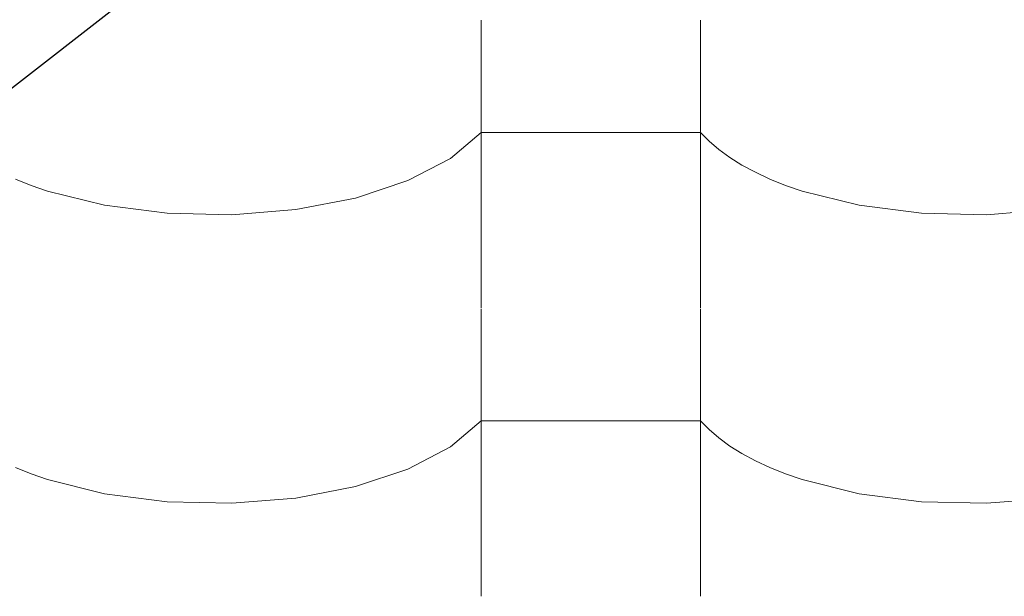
# Model space of a CAD drawing. Header units: millimetres. Extents: x -36478 to 31050, y -14815 to 11827.
# Tile 282 of 656: x -14688 to -14472, y 10428 to 10554. Entities that reach past the tile are written whole.
import ezdxf

# ---------------------------------------------------------------- set-up
doc = ezdxf.new("R2010")
doc.units = ezdxf.units.MM
doc.header["$MEASUREMENT"] = 0
doc.linetypes.add('Wipeout_Contour', pattern=[1000, 0, -1000])
doc.layers.add('Nové_Konstrukce - krov', color=7, linetype='Continuous')
doc.layers.add('Nové_Výplně - Povrchové', color=7, linetype='Continuous')

# ---------------------------------------------------------------- blocks, each defined once
blk = doc.blocks.new('*X13')
at = {"layer": 'Nové_Výplně - Povrchové', "color": 21, "linetype": 'Continuous', "lineweight": 20, "true_color": 0xffaaaa}
for p, q in [((-14586.72, 10554.38), (-14586.72, 10491.51)), ((-14538.69, 10554.38), (-14538.69, 10491.51)), ((-14593.39, 10524.16), (-14586.72, 10529.85)), ((-14562.71, 10529.85), (-14586.72, 10529.85)), ((-14538.69, 10529.85), (-14562.71, 10529.85)), ((-14538.69, 10529.85), (-14536.86, 10527.96)), ((-14536.86, 10527.96), (-14534.74, 10526.13)), ((-14534.74, 10526.13), (-14532.34, 10524.37)), ((-14602.7, 10519.3), (-14593.39, 10524.16)), ((-14532.34, 10524.37), (-14529.65, 10522.7)), ((-14529.65, 10522.7), (-14526.71, 10521.12)), ((-14688.53, 10519.64), (-14685.12, 10518.27)), ((-14614.18, 10515.5), (-14602.7, 10519.3)), ((-14526.71, 10521.12), (-14523.53, 10519.64)), ((-14523.53, 10519.64), (-14520.12, 10518.27)), ((-14685.12, 10518.27), (-14681.5, 10517.02)), ((-14681.5, 10517.02), (-14669.05, 10513.92)), ((-14520.12, 10518.27), (-14516.5, 10517.02)), ((-14516.5, 10517.02), (-14504.05, 10513.92)), ((-14627.24, 10512.98), (-14614.18, 10515.5)), ((-14669.05, 10513.92), (-14655.39, 10512.16)), ((-14641.21, 10511.84), (-14627.24, 10512.98)), ((-14504.05, 10513.92), (-14490.39, 10512.16)), ((-14476.21, 10511.84), (-14462.24, 10512.98)), ((-14655.39, 10512.16), (-14641.21, 10511.84)), ((-14490.39, 10512.16), (-14476.21, 10511.84)), ((-14586.72, 10491.28), (-14586.72, 10428.4)), ((-14538.69, 10491.28), (-14538.69, 10428.4)), ((-14593.39, 10461.06), (-14586.72, 10466.75)), ((-14562.71, 10466.75), (-14586.72, 10466.75)), ((-14538.69, 10466.75), (-14562.71, 10466.75)), ((-14538.69, 10466.75), (-14536.86, 10464.85)), ((-14536.86, 10464.85), (-14534.74, 10463.02)), ((-14602.7, 10456.19), (-14593.39, 10461.06)), ((-14534.74, 10463.02), (-14532.34, 10461.27)), ((-14532.34, 10461.27), (-14529.65, 10459.6)), ((-14529.65, 10459.6), (-14526.71, 10458.02)), ((-14526.71, 10458.02), (-14523.53, 10456.54)), ((-14688.53, 10456.54), (-14685.12, 10455.17)), ((-14685.12, 10455.17), (-14681.5, 10453.92)), ((-14614.18, 10452.4), (-14602.7, 10456.19)), ((-14523.53, 10456.54), (-14520.12, 10455.17)), ((-14520.12, 10455.17), (-14516.5, 10453.92)), ((-14681.5, 10453.92), (-14669.05, 10450.81)), ((-14516.5, 10453.92), (-14504.05, 10450.81)), ((-14669.05, 10450.81), (-14655.39, 10449.06)), ((-14627.24, 10449.87), (-14614.18, 10452.4)), ((-14504.05, 10450.81), (-14490.39, 10449.06)), ((-14655.39, 10449.06), (-14641.21, 10448.74)), ((-14641.21, 10448.74), (-14627.24, 10449.87)), ((-14490.39, 10449.06), (-14476.21, 10448.74)), ((-14476.21, 10448.74), (-14462.24, 10449.87))]:
    blk.add_line(p, q, dxfattribs=at)
blk = doc.blocks.new('výplň_6_1', base_point=(0, 0))
at = {"layer": 'Nové_Výplně - Povrchové', "color": 21, "linetype": 'Continuous', "lineweight": 20, "true_color": 0xffaaaa}
blk.add_blockref('*X13', (0, 0), dxfattribs=at)
blk = doc.blocks.new('*X451')
at = {"layer": 'Nové_Výplně - Povrchové', "color": 21, "linetype": 'Continuous', "lineweight": 20, "true_color": 0xffaaaa}
for p, q in [((-14759.84, 10531.15), (-14759.84, 10507.75)), ((-14773.55, 10520.49), (-14759.84, 10520.49)), ((-14755.05, 10511.48), (-14759.84, 10520.49))]:
    blk.add_line(p, q, dxfattribs=at)
blk = doc.blocks.new('výplň_225_1', base_point=(0, 0))
at = {"color": 254, "linetype": 'Wipeout_Contour', "lineweight": 0, "ltscale": 72460.52566}
blk.add_wipeout([(-14801.61, 10498.67), (-14790.45, 10483.94), (-14663.2, 10582.91), (-14674.36, 10597.64)], dxfattribs=at).dxf.layer = 'Nové_Výplně - Povrchové'
at = {"layer": 'Nové_Výplně - Povrchové', "color": 21, "linetype": 'Continuous', "lineweight": 20, "true_color": 0xffaaaa}
blk.add_blockref('*X451', (0, 0), dxfattribs=at)
blk = doc.blocks.new('*X453')
at = {"layer": 'Nové_Výplně - Povrchové', "color": 21, "linetype": 'Continuous', "lineweight": 20, "true_color": 0xffaaaa}
for p, q in [((-14712.45, 10544.6), (-14704.91, 10527.49)), ((-14744.15, 10507.96), (-14743.84, 10520.19)), ((-14743.74, 10520.27), (-14736.2, 10503.16)), ((-14722.83, 10520.49), (-14743.45, 10520.49)), ((-14713.91, 10520.49), (-14722.83, 10520.49)), ((-14747.57, 10497.24), (-14744.15, 10507.96)), ((-14753.02, 10490.07), (-14747.57, 10497.24)), ((-14762.89, 10483.32), (-14757, 10486.98)), ((-14774.01, 10480.83), (-14762.89, 10483.32)), ((-14789.15, 10482.22), (-14786.72, 10481.53)), ((-14786.72, 10481.53), (-14774.01, 10480.83))]:
    blk.add_line(p, q, dxfattribs=at)
blk = doc.blocks.new('výplň_226_1', base_point=(0, 0))
at = {"color": 254, "linetype": 'Wipeout_Contour', "lineweight": 0, "ltscale": 90518.027594}
blk.add_wipeout([(-14790.45, 10483.94), (-14788.85, 10481.82), (-14781.17, 10468.18), (-14654.2, 10566.93), (-14663.2, 10582.91)], dxfattribs=at).dxf.layer = 'Nové_Výplně - Povrchové'
at = {"layer": 'Nové_Výplně - Povrchové', "color": 21, "linetype": 'Continuous', "lineweight": 20, "true_color": 0xffaaaa}
blk.add_blockref('*X453', (0, 0), dxfattribs=at)
blk = doc.blocks.new('*X457')
at = {"layer": 'Nové_Výplně - Povrchové', "color": 21, "linetype": 'Continuous', "lineweight": 20, "true_color": 0xffaaaa}
for p, q in [((-14759.84, 10554.27), (-14759.84, 10531.15)), ((-14803.27, 10520.49), (-14783.86, 10520.49)), ((-14783.86, 10520.49), (-14773.55, 10520.49)), ((-14810.45, 10514.91), (-14811.83, 10512.29)), ((-14807.88, 10516.91), (-14807.88, 10505.31)), ((-14811.83, 10512.29), (-14812.98, 10510.44))]:
    blk.add_line(p, q, dxfattribs=at)
blk = doc.blocks.new('výplň_228_1', base_point=(0, 0))
at = {"color": 254, "linetype": 'Wipeout_Contour', "lineweight": 0, "ltscale": 90679.985931}
blk.add_wipeout([(-14814.38, 10511.85), (-14802.7, 10500.1), (-14801.61, 10498.67), (-14674.36, 10597.64), (-14687.33, 10610.67)], dxfattribs=at).dxf.layer = 'Nové_Výplně - Povrchové'
at = {"layer": 'Nové_Výplně - Povrchové', "color": 21, "linetype": 'Continuous', "lineweight": 20, "true_color": 0xffaaaa}
blk.add_blockref('*X457', (0, 0), dxfattribs=at)
blk = doc.blocks.new('*X463')
at = {"layer": 'Nové_Výplně - Povrchové', "color": 21, "linetype": 'Continuous', "lineweight": 20, "true_color": 0xffaaaa}
for p, q in [((-14754.54, 10580.52), (-14737.65, 10571.53)), ((-14785.83, 10556.18), (-14768.94, 10547.19)), ((-14805.15, 10531.9), (-14807.95, 10538.98)), ((-14803.04, 10520.67), (-14805.15, 10531.9))]:
    blk.add_line(p, q, dxfattribs=at)
blk = doc.blocks.new('výplň_231_1', base_point=(0, 0))
at = {"color": 254, "linetype": 'Wipeout_Contour', "lineweight": 0, "ltscale": 90774.545157}
blk.add_wipeout([(-14701.72, 10621.6), (-14828.08, 10523.33), (-14818.8, 10516.28), (-14814.38, 10511.85), (-14687.33, 10610.67)], dxfattribs=at).dxf.layer = 'Nové_Výplně - Povrchové'
at = {"layer": 'Nové_Výplně - Povrchové', "color": 21, "linetype": 'Continuous', "lineweight": 20, "true_color": 0xffaaaa}
blk.add_blockref('*X463', (0, 0), dxfattribs=at)

msp = doc.modelspace()

# ---------------------------------------------------------------- block references
at = {"layer": 'Nové_Výplně - Povrchové', "color": 21, "linetype": 'Continuous', "lineweight": 20, "true_color": 0xffaaaa}
msp.add_blockref('výplň_6_1', (0, 0), dxfattribs=at)

# ---------------------------------------------------------------- next in the draw order: block references
msp.add_blockref('výplň_225_1', (0, 0), dxfattribs=at)

# ---------------------------------------------------------------- next in the draw order: block references
msp.add_blockref('výplň_226_1', (0, 0), dxfattribs=at)

# ---------------------------------------------------------------- next in the draw order: block references
msp.add_blockref('výplň_228_1', (0, 0), dxfattribs=at)

# ---------------------------------------------------------------- next in the draw order: block references
msp.add_blockref('výplň_231_1', (0, 0), dxfattribs=at)

# ---------------------------------------------------------------- next in the draw order: linework, layer by layer
at = {"layer": 'Nové_Konstrukce - krov', "color": 1, "linetype": 'Continuous', "lineweight": 25}
msp.add_line((-14781.17, 10468.18), (-14654.2, 10566.93), dxfattribs=at)

doc.saveas('drawing.dxf')
